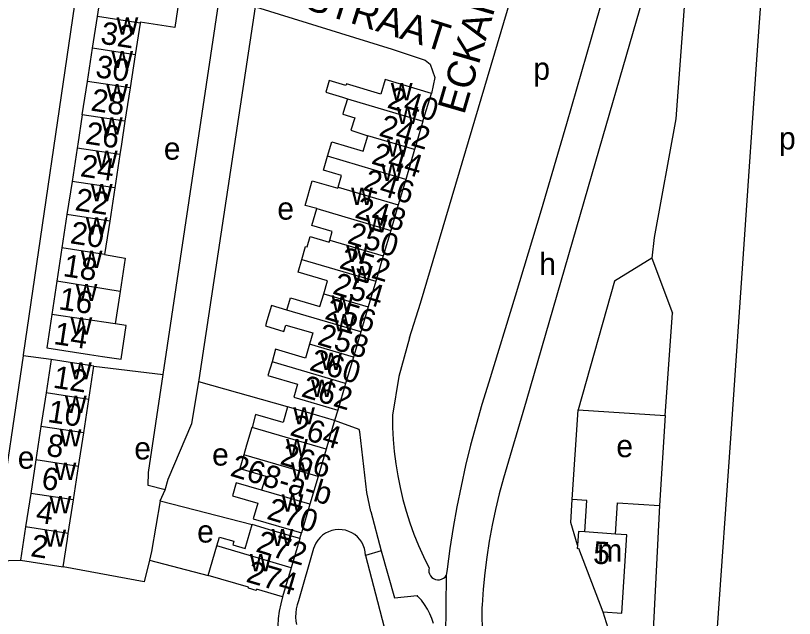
# Model space of a CAD drawing. Extents: x 159294 to 161936, y 384538 to 386517.
# Drawn here: x 161726.7 to 161865.5, y 385415.4 to 385523 of the extents above; entities that cross this region are included whole.
import ezdxf

# ---------------------------------------------------------------- set-up
doc = ezdxf.new("R2010")
doc.units = 0
for name, color, linetype in [('BLT_Basislijn', 7, 'Continuous'), ('BLT_Bebouwing', 7, 'Continuous'), ('BLT_Centroide', 7, 'Continuous'), ('BLT_Huisnummer', 7, 'Continuous'), ('BLT_Huisnummer_ tussenligend', 7, 'Continuous'), ('BLT_Huisnummer_reeks', 7, 'Continuous'), ('BLT_Onderverdeling_panden', 7, 'Continuous'), ('BLT_Straatnaam', 7, 'Continuous'), ('BLT_Vlakafsluiter', 7, 'Continuous')]:
    doc.layers.add(name, color=color, linetype=linetype)

msp = doc.modelspace()

# ---------------------------------------------------------------- linework, layer by layer
at = {"layer": 'BLT_Basislijn'}
for p, q in [((161752.99, 385458.93), (161763.1, 385526.53)), ((161858.85, 385515.97), (161854.23, 385448.37)), ((161840.56, 385483.37), (161840.11, 385479.67)), ((161842.5, 385451.58), (161843.83, 385469.87)), ((161728.02, 385462.23), (161722.68, 385426.15)), ((161733.04, 385461.59), (161728.02, 385462.23)), ((161740.65, 385460.42), (161752.99, 385458.93)), ((161775.16, 385453.14), (161759.35, 385457.59)), ((161817.71, 385454.14), (161813.67, 385440.4)), ((161784.15, 385452.57), (161783.52, 385450.7)), ((161842.5, 385451.58), (161841.46, 385435.54)), ((161854.23, 385448.37), (161850.43, 385394.7)), ((161752.43, 385436.34), (161753.37, 385438.35)), ((161752.43, 385436.34), (161768.85, 385432.12)), ((161790, 385434.43), (161791.89, 385427.42)), ((161841.46, 385435.54), (161839.44, 385394.12)), ((161777.34, 385429.62), (161777.68, 385430.64)), ((161779.81, 385427.84), (161777.15, 385418.49)), ((161791.89, 385427.42), (161789.09, 385426.63)), ((161789.09, 385426.63), (161791.23, 385418.42)), ((161750.55, 385425.75), (161761.04, 385423.06)), ((161800.36, 385424.48), (161800.41, 385424.38)), ((161809.83, 385417.32), (161809.98, 385397.82))]:
    msp.add_line(p, q, dxfattribs=at)
for points in [[(161796.91, 385465.46), (161798.88, 385471.63), (161850.4, 385645.43), (161851.45, 385648.04), (161854.19, 385647.64)], [(161864.15, 385594.33), (161862.36, 385566.7), (161860.48, 385539.09), (161858.85, 385515.97)], [(161846.93, 385555.3), (161830.76, 385499.2), (161817.71, 385454.14)], [(161847.89, 385556.26), (161847.89, 385551.84), (161844.43, 385504.53), (161840.56, 385483.37)], [(161838.09, 385550.01), (161833.77, 385534.54), (161829.38, 385519.09), (161824.92, 385503.67), (161820.37, 385488.26), (161815.75, 385472.88), (161811.05, 385457.52), (161809.83, 385453.56)], [(161763.1, 385526.53), (161743.13, 385532.65), (161740.94, 385532.57), (161739.82, 385532.12), (161739.09, 385531.64), (161737.82, 385529.45), (161728.06, 385462.43), (161728.02, 385462.23)], [(161759.35, 385457.59), (161759.41, 385457.97), (161769.43, 385524.53)], [(161769.43, 385524.53), (161793.83, 385516.97), (161799.68, 385515.04), (161800.57, 385514.27), (161801.43, 385511.93), (161800.81, 385509.08)], [(161840.11, 385479.67), (161833.46, 385475.55), (161826.96, 385452.6)], [(161796.91, 385465.46), (161795.02, 385458.56), (161793.87, 385451.64)], [(161753.37, 385438.35), (161750.33, 385439.08), (161750.39, 385441.42), (161752.99, 385458.93)], [(161753.37, 385438.35), (161753.88, 385440.25), (161758.1, 385450.19), (161759.35, 385457.59)], [(161809.83, 385453.56), (161808.78, 385449.95), (161807.81, 385446.31), (161806.91, 385442.66), (161806.1, 385438.99), (161805.36, 385435.3), (161804.7, 385431.6), (161804.12, 385427.88), (161803.62, 385424.15), (161803.48, 385423.04)], [(161825.91, 385436.57), (161826.96, 385452.6)], [(161826.96, 385452.6), (161842.5, 385451.58)], [(161793.87, 385451.64), (161793.9, 385449.47), (161794.01, 385447.3), (161794.2, 385445.14), (161794.46, 385442.99), (161794.81, 385440.85), (161795.24, 385438.72), (161795.74, 385436.61), (161796.32, 385434.53), (161796.98, 385432.46), (161797.71, 385430.42), (161798.52, 385428.41), (161799.4, 385426.43), (161800.36, 385424.48)], [(161790, 385434.43), (161789.3, 385437.82), (161788.08, 385448.7), (161787.92, 385449.08), (161783.52, 385450.7)], [(161813.67, 385440.4), (161812.92, 385437.62), (161812.24, 385434.83), (161811.65, 385432.01), (161811.13, 385429.18), (161810.69, 385426.33), (161810.33, 385423.48), (161810.05, 385420.61), (161809.85, 385417.74), (161809.83, 385417.32)], [(161752.43, 385436.34), (161750.93, 385427.34), (161750.55, 385425.75)], [(161826.87, 385428.42), (161825.67, 385432.49), (161825.91, 385436.57)], [(161828.19, 385430.81), (161828.54, 385436.41), (161825.91, 385436.57)], [(161833.67, 385430.43), (161834, 385436.03), (161841.46, 385435.54)], [(161789.09, 385426.63), (161789.03, 385427.24), (161788.89, 385427.84), (161788.68, 385428.42), (161788.4, 385428.96), (161788.04, 385429.47), (161787.63, 385429.92), (161787.15, 385430.32), (161786.64, 385430.65), (161786.08, 385430.91), (161785.49, 385431.1), (161784.89, 385431.21), (161784.27, 385431.24), (161783.66, 385431.19), (161783.06, 385431.06), (161782.48, 385430.85), (161781.93, 385430.57), (161781.42, 385430.22), (161780.96, 385429.81), (161780.56, 385429.35), (161780.23, 385428.83), (161779.96, 385428.28), (161779.81, 385427.84)], [(161722.68, 385426.15), (161723.33, 385425.66), (161727.55, 385425.74)], [(161791.89, 385427.42), (161794.26, 385419.05), (161798.29, 385419.44)], [(161750.55, 385425.75), (161749.62, 385421.88), (161735.16, 385424.57)], [(161800.41, 385424.38), (161800.36, 385424.02), (161800.39, 385423.65), (161800.49, 385423.3), (161800.67, 385422.98), (161800.92, 385422.7), (161801.22, 385422.49), (161801.55, 385422.34), (161801.92, 385422.27), (161802.28, 385422.28), (161802.64, 385422.37), (161802.97, 385422.53), (161803.26, 385422.76), (161803.48, 385423.04)], [(161774.28, 385419.22), (161773.95, 385417.95), (161773.7, 385416.66), (161773.52, 385415.36), (161773.43, 385414.05), (161773.42, 385412.74), (161773.49, 385411.43), (161773.63, 385410.12), (161773.86, 385408.83), (161773.92, 385408.53)], [(161801.18, 385414.44), (161800.9, 385415.34), (161800.54, 385416.21), (161800.11, 385417.05), (161799.61, 385417.85), (161799.04, 385418.61), (161798.42, 385419.31), (161798.29, 385419.44)], [(161777.15, 385418.49), (161776.89, 385417.8), (161776.72, 385417.08), (161776.62, 385416.35), (161776.6, 385415.61), (161776.67, 385414.88), (161776.77, 385414.3)], [(161791.23, 385418.42), (161794.08, 385407.36), (161794.84, 385400.75)], [(161831.36, 385416.55), (161832.88, 385411.81), (161831.55, 385393.7)]]:
    msp.add_lwpolyline(points, dxfattribs=at)
at = {"layer": 'BLT_Bebouwing'}
for p, q in [((161740.41, 385517.16), (161741.29, 385522.78)), ((161748.89, 385521.61), (161748.02, 385515.99)), ((161739.49, 385511.22), (161740.41, 385517.16)), ((161748.02, 385515.99), (161747.1, 385510.05)), ((161738.57, 385505.27), (161739.49, 385511.22)), ((161747.1, 385510.05), (161746.18, 385504.11)), ((161799.32, 385504.14), (161800.81, 385509.08)), ((161737.65, 385499.33), (161736.75, 385493.38)), ((161797.81, 385499.07), (161796.28, 385493.72)), ((161745.27, 385498.16), (161744.36, 385492.22)), ((161736.75, 385493.38), (161735.84, 385487.44)), ((161796.28, 385493.72), (161794.9, 385489.19)), ((161744.36, 385492.22), (161743.46, 385486.27)), ((161794.9, 385489.19), (161793.56, 385484.61)), ((161735.84, 385487.44), (161734.94, 385481.49)), ((161743.46, 385486.27), (161742.55, 385480.32)), ((161793.56, 385484.61), (161792.22, 385480.06)), ((161734.94, 385481.49), (161734.04, 385475.54)), ((161792.22, 385480.06), (161790.9, 385475.57)), ((161734.04, 385475.54), (161733.13, 385469.6)), ((161790.9, 385475.57), (161789.56, 385470.99)), ((161745.34, 385473.75), (161744.44, 385467.93)), ((161789.56, 385470.99), (161788.25, 385466.53)), ((161788.25, 385466.53), (161786.91, 385461.99)), ((161733.04, 385461.59), (161732.13, 385455.61)), ((161786.91, 385461.99), (161785.53, 385457.28)), ((161785.53, 385457.28), (161784.15, 385452.57)), ((161732.13, 385455.61), (161731.21, 385449.64)), ((161738.82, 385448.47), (161739.74, 385454.45)), ((161783.52, 385450.7), (161782.04, 385445.61)), ((161731.21, 385449.64), (161730.3, 385443.66)), ((161737.91, 385442.5), (161738.82, 385448.47)), ((161782.04, 385445.61), (161780.6, 385440.68)), ((161730.3, 385443.66), (161729.38, 385437.69)), ((161736.99, 385436.52), (161737.91, 385442.5)), ((161780.6, 385440.68), (161779.16, 385435.74)), ((161729.38, 385437.69), (161728.46, 385431.71)), ((161736.08, 385430.55), (161736.99, 385436.52)), ((161779.16, 385435.74), (161777.68, 385430.64)), ((161728.46, 385431.71), (161727.55, 385425.74)), ((161833.67, 385430.43), (161828.19, 385430.81)), ((161777.34, 385429.62), (161775.83, 385424.42)), ((161826.87, 385428.42), (161826.83, 385427.84)), ((161727.55, 385425.74), (161735.16, 385424.57)), ((161775.83, 385424.42), (161774.28, 385419.22))]:
    msp.add_line(p, q, dxfattribs=at)
for points in [[(161741.29, 385522.78), (161742.25, 385529.05), (161749.86, 385527.88), (161755.98, 385526.9), (161755.05, 385520.84), (161748.92, 385521.79), (161748.89, 385521.61)], [(161800.81, 385509.08), (161792.58, 385511.57), (161791.78, 385508.94), (161785.68, 385510.79), (161785.59, 385510.49), (161782.62, 385511.39), (161781.98, 385509.29), (161784.95, 385508.39), (161785.83, 385508.13)], [(161785.83, 385508.13), (161785.09, 385505.68), (161785, 385505.38), (161787.14, 385504.73), (161786.48, 385502.5), (161789.47, 385501.53)], [(161738.57, 385505.27), (161737.75, 385500), (161737.65, 385499.33)], [(161746.18, 385504.11), (161745.55, 385500), (161745.27, 385498.16)], [(161799.32, 385504.14), (161798.08, 385500), (161797.81, 385499.07)], [(161782.29, 385497.85), (161783.06, 385500.45), (161788.66, 385498.8), (161789.47, 385501.53)], [(161784.18, 385492.35), (161784.79, 385494.4), (161781.56, 385495.35), (161782.29, 385497.85)], [(161780.39, 385488.52), (161778.33, 385489.1), (161779.57, 385493.49), (161784.12, 385492.15), (161784.18, 385492.35)], [(161782.69, 385482.86), (161783.15, 385484.43), (161779.5, 385485.5), (161780.39, 385488.52)], [(161777.73, 385479.44), (161778.4, 385481.74), (161778.65, 385481.67), (161779.19, 385483.51), (161782.59, 385482.51), (161782.69, 385482.86)], [(161742.55, 385480.32), (161746.24, 385479.65), (161745.34, 385473.75)], [(161781.63, 385473.32), (161782.3, 385475.61), (161777.05, 385477.15), (161777.73, 385479.44)], [(161775.07, 385470.42), (161775.7, 385472.57), (161780.95, 385471.03), (161781.63, 385473.32)], [(161772.28, 385471.24), (161771.48, 385468.5), (161771.21, 385467.58), (161774.53, 385466.6), (161774.86, 385467.74), (161779.67, 385466.33), (161779.08, 385464.3)], [(161775.07, 385470.42), (161772.28, 385471.24)], [(161733.13, 385469.6), (161732.23, 385463.64), (161737.17, 385462.89), (161739.84, 385462.49), (161742.2, 385462.13), (161745.49, 385461.63), (161746.42, 385467.63), (161744.44, 385467.93)], [(161779.08, 385464.3), (161778.36, 385461.85), (161773, 385463.43), (161772.4, 385461.17)], [(161740.65, 385460.42), (161737.98, 385460.83), (161733.04, 385461.59)], [(161772.4, 385461.17), (161771.68, 385458.72), (161776.95, 385457.18), (161776.27, 385454.88), (161779.35, 385453.97), (161784.15, 385452.57)], [(161739.74, 385454.45), (161740.65, 385460.42)], [(161775.16, 385453.14), (161774.36, 385450.32), (161769.45, 385451.75), (161768.88, 385449.44)], [(161783.52, 385450.7), (161778.72, 385452.1), (161775.16, 385453.14)], [(161768.88, 385449.44), (161768.79, 385449.47), (161767.86, 385446.29), (161767.35, 385444.54)], [(161767.35, 385444.54), (161766.64, 385442.12), (161771.27, 385440.77), (161770.54, 385438.26)], [(161770.54, 385438.26), (161766.02, 385439.57), (161765.34, 385437.23), (161769.86, 385435.92), (161769.05, 385433.16), (161777.68, 385430.64)], [(161762.58, 385428.32), (161763.05, 385429.88), (161765.59, 385429.14), (161765.4, 385428.49), (161767.59, 385427.85), (161768.85, 385432.12)], [(161777.34, 385429.62), (161772.54, 385431.03), (161768.85, 385432.12)], [(161735.16, 385424.57), (161735.92, 385429.52), (161736.08, 385430.55)], [(161828.19, 385430.81), (161827.02, 385430.89), (161826.87, 385428.42)], [(161831.36, 385416.55), (161834.76, 385416.3), (161835.69, 385430.29), (161833.67, 385430.43)], [(161761.04, 385423.06), (161762.58, 385428.32)], [(161826.83, 385427.84), (161827.02, 385427.9), (161831.36, 385416.55)], [(161774.28, 385419.22), (161769.65, 385420.59), (161769.59, 385420.37), (161768.18, 385420.78), (161768.22, 385420.94), (161761.04, 385423.06)]]:
    msp.add_lwpolyline(points, dxfattribs=at)
at = {"layer": 'BLT_Onderverdeling_panden'}
for p, q in [((161748.89, 385521.61), (161741.29, 385522.78)), ((161748.02, 385515.99), (161740.41, 385517.16)), ((161747.1, 385510.05), (161739.49, 385511.22)), ((161785.83, 385508.13), (161799.32, 385504.14)), ((161746.18, 385504.11), (161738.57, 385505.27)), ((161797.81, 385499.07), (161789.47, 385501.53)), ((161745.27, 385498.16), (161737.65, 385499.33)), ((161796.28, 385493.72), (161782.29, 385497.85)), ((161744.36, 385492.22), (161736.75, 385493.38)), ((161784.18, 385492.35), (161794.9, 385489.19)), ((161743.46, 385486.27), (161735.84, 385487.44)), ((161780.39, 385488.52), (161793.56, 385484.61)), ((161782.69, 385482.86), (161792.22, 385480.06)), ((161742.55, 385480.32), (161734.94, 385481.49)), ((161777.73, 385479.44), (161790.9, 385475.57)), ((161745.34, 385473.75), (161734.04, 385475.54)), ((161781.63, 385473.32), (161789.56, 385470.99)), ((161744.44, 385467.93), (161733.13, 385469.6)), ((161788.25, 385466.53), (161775.07, 385470.42)), ((161786.91, 385461.99), (161779.08, 385464.3)), ((161785.53, 385457.28), (161772.4, 385461.17)), ((161739.74, 385454.45), (161732.13, 385455.61)), ((161738.82, 385448.47), (161731.21, 385449.64)), ((161782.04, 385445.61), (161768.88, 385449.44)), ((161780.6, 385440.68), (161767.35, 385444.54)), ((161737.91, 385442.5), (161730.3, 385443.66)), ((161736.99, 385436.52), (161729.38, 385437.69)), ((161779.16, 385435.74), (161770.54, 385438.26)), ((161736.08, 385430.55), (161728.46, 385431.71))]:
    msp.add_line(p, q, dxfattribs=at)
msp.add_lwpolyline([(161775.83, 385424.42), (161762.58, 385428.32)], dxfattribs=at)
at = {"layer": 'BLT_Vlakafsluiter'}
for p, q in [((161840.11, 385479.67), (161843.83, 385469.87)), ((161803.48, 385423.04), (161803.26, 385406.18))]:
    msp.add_line(p, q, dxfattribs=at)

# ---------------------------------------------------------------- texts
at = {"layer": 'BLT_Centroide'}
for s, p in [('w', (161744.68, 385519.56)), ('w', (161743.76, 385513.59)), ('p', (161818.99, 385511.51)), ('w', (161793.59, 385507.84)), ('w', (161742.84, 385507.66)), ('w', (161794.63, 385503.59)), ('w', (161741.91, 385501.72)), ('p', (161862.8, 385499.09)), ('e', (161753.11, 385497.25)), ('w', (161792.9, 385497.81)), ('w', (161741.01, 385495.78)), ('w', (161791.87, 385493.47)), ('w', (161740.1, 385489.81)), ('w', (161786.5, 385489.19)), ('e', (161773.35, 385486.55)), ('w', (161789.16, 385484.28)), ('w', (161739.2, 385483.88)), ('w', (161785.61, 385478.97)), ('w', (161738.3, 385477.94)), ('h', (161820.06, 385476.64)), ('w', (161786.49, 385475.22)), ('w', (161737.39, 385472)), ('w', (161783, 385469.94)), ('w', (161783.34, 385466.62)), ('w', (161736.48, 385466.03)), ('w', (161781.01, 385459.72)), ('w', (161736.39, 385458.03)), ('w', (161779.37, 385454.89)), ('w', (161735.48, 385452.03)), ('w', (161776.18, 385450)), ('w', (161734.55, 385446.06)), ('w', (161774.91, 385444.31)), ('e', (161833.79, 385444.15)), ('e', (161747.84, 385443.75)), ('e', (161761.72, 385442.65)), ('e', (161727.07, 385442.09)), ('w', (161733.64, 385440.09)), ('w', (161775.77, 385440.16)), ('w', (161774.13, 385434.44)), ('w', (161732.73, 385434.12)), ('e', (161759.05, 385428.91)), ('w', (161731.81, 385428.16)), ('w', (161772.34, 385428.28)), ('m', (161830.41, 385425.53)), ('w', (161768.45, 385423.78))]:
    msp.add_text(s, height=4, dxfattribs=at).set_placement(p)
at = {"layer": 'BLT_Huisnummer'}
for s, rotation, p in [('30', 351.29, (161740.78, 385512.02)), ('240', 343.1755, (161792.75, 385506.59)), ('26', 351.29, (161738.97, 385500.14)), ('244', 343.1755, (161789.94, 385496.59)), ('22', 351.29, (161737.12, 385488.26)), ('248', 343.1755, (161786.98, 385486.97)), ('252', 343.1755, (161784.21, 385477.94)), ('18', 351.29, (161735, 385476.48)), ('256', 343.1755, (161781.62, 385468.88)), ('14', 351.29, (161733.33, 385464.37)), ('12', 351.29, (161733.22, 385456.57)), ('262', 343.1755, (161777.43, 385455.05)), ('264', 343.1755, (161775.41, 385448.12)), ('6', 351.29, (161731.14, 385438.53)), ('2', 351.29, (161729.21, 385426.49)), ('272', 343.1755, (161769.34, 385427.34)), ('5', 356.7674, (161829.58, 385425.16)), ('274', 343.5967, (161767.59, 385421.96))]:
    msp.add_text(s, height=4, rotation=rotation, dxfattribs=at).set_placement(p)
at = {"layer": 'BLT_Huisnummer_ tussenligend'}
for s, rotation, p in [('32', 351.29, (161741.68, 385517.99)), ('28', 351.29, (161739.94, 385506.04)), ('242', 343.1755, (161791.29, 385501.57)), ('24', 351.29, (161738.07, 385494.31)), ('246', 343.1755, (161788.46, 385491.87)), ('20', 351.29, (161736.26, 385482.35)), ('250', 343.1755, (161785.64, 385482.4)), ('254', 343.1755, (161783.02, 385473.37)), ('16', 351.29, (161734.22, 385470.57)), ('258', 343.1755, (161780.3, 385464.3)), ('260', 343.1755, (161778.89, 385459.77)), ('10', 351.29, (161732.25, 385450.45)), ('8', 351.29, (161732.03, 385444.43)), ('266', 343.1755, (161773.64, 385442.96)), ('4', 351.29, (161730.15, 385432.54)), ('270', 343.1755, (161771.27, 385433.19))]:
    msp.add_text(s, height=4, rotation=rotation, dxfattribs=at).set_placement(p)
at = {"layer": 'BLT_Huisnummer_reeks'}
msp.add_text('268-a-b', height=4, rotation=343.1755, dxfattribs=at).set_placement((161764.75, 385440.88))
at = {"layer": 'BLT_Straatnaam'}
for s, height, rotation, p in [('ECKARTSEWEG NOORD', 5, 73.7991, (161806.65, 385505.14)), ('STERKERSTRAAT', 4.9999, 342.5404, (161747.83, 385533.77))]:
    msp.add_text(s, height=height, rotation=rotation, dxfattribs=at).set_placement(p)

doc.saveas('drawing.dxf')
